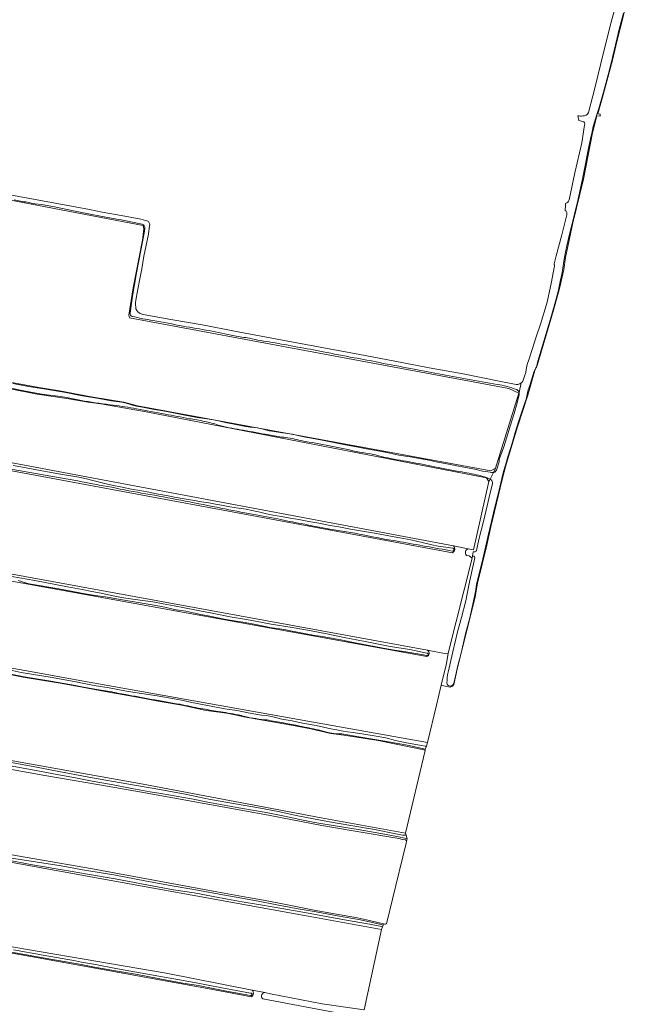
# Model space of a CAD drawing. Header units: metres. Extents: x 149984 to 156489, y 469398 to 478068.
# Tile 744 of 854: x 155710 to 155980, y 472239 to 472675. Entities that reach past the tile are written whole.
import ezdxf

# ---------------------------------------------------------------- set-up
doc = ezdxf.new("R2010")
doc.units = ezdxf.units.M
doc.header["$LTSCALE"] = 0.75
for name, color, linetype, lineweight in [('B-WE-GR-GRAS-GV', 252, 'Continuous', 13), ('B-WE-OG-TERREIN_OEVER-GV', 252, 'Continuous', 18), ('B-WE-OG-WATER_SLOOT-GV', 252, 'Continuous', 18)]:
    doc.layers.add(name, color=color, linetype=linetype, lineweight=lineweight)

msp = doc.modelspace()

# ---------------------------------------------------------------- linework, layer by layer
at = {"layer": 'B-WE-GR-GRAS-GV', "flags": 128}
for points in [[(155410.628, 472649.517), (155408.543, 472648.304), (155408.315, 472645.745), (155407.674, 472645.9), (155406.956, 472637.955), (155407.217, 472637.294), (155401.897, 472573.846), (155403.78, 472571.046), (155599.409, 472533.894), (155650.005, 472524.58), (155653.565, 472524.134), (155663.151, 472522.599), (155672.2, 472520.495), (155718.77, 472511.922), (155727.798, 472510.553), (155741.854, 472507.87), (155756.288, 472505.551), (155762.376, 472503.895), (155918.497, 472475.156), (155920.644, 472476.325), (155930.932, 472509.42), (155926.567, 472511.536), (155758.82, 472542.757)], [(155758.506, 472543.897), (155760.419, 472556.035), (155764.501, 472577.066), (155765.119, 472582.168), (155764.802, 472583.597), (155759.404, 472584.708), (155662.247, 472603.214), (155455.343, 472641.711), (155410.628, 472649.517)], [(155901.59, 472438.829), (155713.852, 472473.796), (155660.194, 472483.797), (155658.13, 472482.527), (155657.202, 472476.457), (155651.701, 472440.459), (155653.527, 472439.109), (155890.504, 472395.759), (155898.036, 472394.381), (155899.624, 472394.514), (155910.225, 472436.49), (155909.035, 472437.442), (155907.744, 472437.682)], [(155908.592, 472440.632), (155902.032, 472441.866)], [(155890.195, 472392.943), (155741.651, 472419.93), (155651.242, 472436.377), (155645.809, 472437.365)], [(155598.57, 472407.489), (155740.937, 472381.592), (155890.559, 472354.922), (155894.511, 472371.484), (155896.624, 472380.34), (155898.893, 472389.847), (155899.624, 472394.514), (155898.036, 472394.381), (155890.504, 472395.759)], [(155888.941, 472351.676), (155868.681, 472355.771), (155853.529, 472358.264), (155849, 472358.727), (155847.863, 472358.891), (155838.974, 472360.927), (155830.45, 472362.573), (155809.393, 472366.239), (155808.861, 472366.47), (155801.812, 472367.866), (155792.743, 472369.051), (155781.907, 472371.39), (155771.535, 472373.253), (155763.092, 472374.873), (155748.03, 472377.491), (155737.904, 472379.393), (155729.008, 472380.986), (155719.818, 472382.541), (155711.789, 472383.851), (155692.735, 472387.701)], [(155665.858, 472312.339), (155742.409, 472299.017), (155797.397, 472288.95), (155808.687, 472286.854), (155812.173, 472286.254), (155818.104, 472285.136), (155825.671, 472283.673), (155841.101, 472280.683), (155847.791, 472279.46), (155859.562, 472277.329), (155864.878, 472276.231), (155869.124, 472275.247), (155871.15, 472274.731), (155871.556, 472274.627), (155872.008, 472274.607), (155872.22, 472274.74), (155872.363, 472274.948), (155872.517, 472275.298), (155875.052, 472285.633), (155881.116, 472310.494), (155881.231, 472311.185), (155881.17, 472311.422), (155881.116, 472311.573), (155881.01, 472311.73), (155880.833, 472311.834), (155879.471, 472312.117), (155877.85, 472312.452), (155858.621, 472315.722), (155843.812, 472318.218), (155820.244, 472322.786), (155791.862, 472328.033), (155764.066, 472333.015), (155745.559, 472336.209), (155721.375, 472340.424), (155642.661, 472354.447)], [(155659.33, 472355.373), (155764.767, 472336.587), (155843.48, 472321.639), (155880.773, 472314.817)], [(155880.773, 472314.817), (155889.445, 472351.403)], [(155683.275, 472268.59), (155774.953, 472252.847), (155813.068, 472245.399), (155818.578, 472244.322), (155821.134, 472243.823), (155844.009, 472239.353), (155862.53, 472236.707), (155870.203, 472272.294), (155837.789, 472278.161), (155735.257, 472296.721), (155687.455, 472305.374)], [(155813.071, 472245.396), (155813.198, 472245.234), (155813.307, 472245.059), (155813.397, 472244.873), (155813.467, 472244.679), (155813.516, 472244.479), (155813.543, 472244.275), (155813.548, 472244.068), (155813.531, 472243.863), (155813.493, 472243.66), (155813.432, 472243.463), (155813.351, 472243.273), (155813.251, 472243.093), (155813.131, 472242.925), (155812.995, 472242.77), (155812.843, 472242.631), (155812.681, 472242.513), (155812.667, 472242.508), (155793.279, 472246.124), (155715.227, 472260.279), (155671.438, 472268.084)], [(155852.149, 472235.144), (155817.792, 472241.552), (155817.765, 472241.57), (155817.585, 472241.715), (155817.427, 472241.89), (155817.297, 472242.089), (155817.201, 472242.305), (155817.139, 472242.533), (155817.114, 472242.769), (155817.125, 472243.005), (155817.174, 472243.237), (155817.258, 472243.459), (155817.376, 472243.664), (155817.525, 472243.849), (155817.7, 472244.008), (155817.898, 472244.137), (155818.114, 472244.234), (155818.343, 472244.296), (155818.578, 472244.322), (155813.068, 472245.399)]]:
    msp.add_lwpolyline(points, dxfattribs=at)
at = {"layer": 'B-WE-GR-GRAS-GV'}
for points in [[(155758.82, 472542.757, -0.0931629), (155758.506, 472543.897)], [(155902.032, 472441.866, -0.4993824), (155901.59, 472438.829)], [(155907.744, 472437.682, -0.5474832), (155908.592, 472440.632)], [(155890.504, 472395.759, -0.6568033), (155890.195, 472392.943)], [(155889.445, 472351.403, 0.3245844), (155888.941, 472351.676)], [(155813.068, 472245.399, 0.3333333), (155813.071, 472245.396)]]:
    msp.add_lwpolyline(points, format="xyb", dxfattribs=at)
at = {"layer": 'B-WE-GR-GRAS-GV', "flags": 128}
msp.add_lwpolyline([(155659.938, 472496.337), (155658.812, 472488.631), (155660.558, 472487.282), (155902.032, 472441.866), (155908.592, 472440.632), (155910.827, 472440.212), (155917.733, 472470.375), (155916.701, 472471.962), (155766.206, 472501.172), (155746.114, 472504.753), (155740.505, 472505.449), (155731.033, 472507.174), (155717.969, 472508.96), (155705.298, 472511.536), (155695.254, 472513.451), (155679.111, 472516.419), (155671.259, 472518.094), (155667.781, 472518.714), (155664.13, 472518.317), (155662.86, 472516.333)], close=True, dxfattribs=at)
at = {"layer": 'B-WE-OG-TERREIN_OEVER-GV', "flags": 128}
for points in [[(155910.983, 472437.428), (155910.4, 472437.572), (155910.225, 472436.49), (155899.624, 472394.514), (155898.893, 472389.847), (155896.624, 472380.34), (155899.001, 472379.732), (155900.636, 472379.496), (155901.532, 472379.848), (155902.185, 472380.667), (155903.702, 472387.383), (155907.643, 472403.334), (155911.546, 472419.329), (155912.687, 472425.441), (155916.771, 472442.264), (155918.577, 472450.28), (155922.653, 472467.566), (155923.981, 472473.112), (155925.506, 472478.54), (155930.402, 472494.559), (155934.909, 472508.533), (155938.059, 472519.434), (155939.075, 472521.69), (155946.253, 472546.219), (155948.894, 472555.723), (155950.765, 472564.203), (155951.483, 472569.435), (155954.787, 472584.76), (155959.472, 472604.173), (155963.565, 472624.66), (155965.442, 472632.189), (155966.945, 472631.92), (155966.902, 472632.819), (155965.921, 472632.973), (155968.217, 472641.372), (155972.289, 472656.763), (155974.392, 472665.61), (155976.614, 472674.204), (155979.762, 472687.566)], [(155977.14, 472677.598), (155975.301, 472670.448), (155974.471, 472666.664), (155972.262, 472658.001), (155970.996, 472652.503), (155968.322, 472642.579), (155966.332, 472635.409), (155965.718, 472633.628), (155965.192, 472632.327), (155964.918, 472631.287), (155963.822, 472627.368), (155963.312, 472625.089), (155962.674, 472621.985), (155961.65, 472617.098), (155960.383, 472610.895), (155958.928, 472603.519), (155956.718, 472593.421), (155956.147, 472591.163), (155954.743, 472585.561), (155953.34, 472579.73), (155952.14, 472574.596), (155951.217, 472570.407), (155950.83, 472567.842), (155950.4, 472564.725), (155949.956, 472562.145), (155949.265, 472558.85), (155948.258, 472554.489), (155946.773, 472548.913), (155945.001, 472542.779), (155942.934, 472535.908), (155941.088, 472529.582), (155939.349, 472523.66), (155938.683, 472521.02), (155938.559, 472520.859), (155938.453, 472520.685), (155938.273, 472520.403), (155938.081, 472520.11), (155937.939, 472519.795), (155937.747, 472519.25), (155936.712, 472515.821), (155935.601, 472512.384), (155935.121, 472510.909), (155934.788, 472509.565), (155934.529, 472508.132), (155934.157, 472506.655), (155933.609, 472505.164), (155932.389, 472501.616), (155930.81, 472496.729), (155929.343, 472492.028), (155928.183, 472487.719), (155926.09, 472481.303), (155924.989, 472477.653), (155924.116, 472474.793), (155923.824, 472473.615), (155923.489, 472472.426), (155923.093, 472470.432), (155922.589, 472467.926), (155921.676, 472464.302), (155920.227, 472458.511), (155918.86, 472452.66), (155917.434, 472446.476), (155915.995, 472440.564), (155914.598, 472434.338), (155913.437, 472429.725), (155912.895, 472427.753), (155912.248, 472424.915), (155911.899, 472422.419), (155911.263, 472419.472), (155910.301, 472414.755), (155909.189, 472410.033), (155907.38, 472403.061), (155905.36, 472394.481), (155904.848, 472392.296), (155904.02, 472389.068), (155903.155, 472385.569), (155902.126, 472381.007)], [(155408.551, 472649.271), (155408.543, 472648.304), (155410.628, 472649.517), (155455.343, 472641.711), (155662.247, 472603.214), (155759.404, 472584.708), (155764.802, 472583.597), (155765.119, 472582.168), (155764.501, 472577.066), (155760.419, 472556.035), (155758.506, 472543.897)], [(155750.822, 472586.855), (155746.653, 472587.646), (155740.688, 472588.724), (155734.805, 472589.944), (155725.648, 472591.812), (155719.876, 472592.873), (155717.034, 472593.212), (155715.977, 472593.383), (155715.345, 472593.484), (155714.608, 472593.728), (155713.707, 472593.983), (155713.013, 472594.118), (155712.066, 472594.167), (155707.848, 472594.926)], [(155764.422, 472584.178), (155755.119, 472586.073)], [(155759.158, 472544.779), (155760.177, 472552.323), (155761.931, 472562.701), (155763.784, 472572.555), (155765.281, 472580.25), (155765.55, 472582.268)], [(155758.82, 472542.757), (155926.567, 472511.536), (155930.932, 472509.42), (155931.014, 472509.773)], [(155664.043, 472518.343), (155664.13, 472518.317), (155667.781, 472518.714), (155671.259, 472518.094), (155679.111, 472516.419), (155695.254, 472513.451), (155705.298, 472511.536), (155717.969, 472508.96), (155731.033, 472507.174), (155740.505, 472505.449), (155746.114, 472504.753), (155766.206, 472501.172), (155916.701, 472471.962), (155917.733, 472470.375), (155918.266, 472471.465)], [(155738.858, 472505.996), (155735.341, 472506.616), (155730.142, 472507.695), (155727.089, 472508.134), (155722.204, 472508.736), (155719.179, 472509.184), (155712.142, 472510.534), (155699.621, 472512.943), (155685.785, 472515.427), (155673.93, 472517.747), (155668.728, 472518.891), (155666.446, 472519.226)], [(155707.203, 472513.788), (155714.081, 472512.406), (155721.75, 472511.171), (155730.644, 472509.765), (155736.33, 472508.641), (155738.824, 472508.108), (155745.254, 472507.038), (155750.724, 472506.139), (155755.356, 472505.506), (155756.691, 472505.207), (155758.815, 472504.586), (155760.09, 472504.181), (155761.855, 472503.762), (155764.589, 472503.225), (155768.947, 472502.385), (155773.492, 472501.664), (155778.188, 472500.705), (155783.266, 472499.7), (155788.732, 472498.762), (155793.031, 472498.073), (155795.938, 472497.645), (155798.11, 472497.173), (155801.136, 472496.531), (155805.037, 472495.766), (155810.215, 472494.793), (155812.186, 472494.474), (155814.113, 472494.342), (155815.319, 472494.092), (155817.827, 472493.53), (155820.581, 472492.871), (155822.715, 472492.489), (155826.379, 472491.913), (155830.915, 472491.264), (155833.173, 472490.777), (155836.645, 472490.053), (155839.214, 472489.554), (155843.9, 472488.653), (155847.626, 472487.933), (155851.328, 472487.264), (155855.056, 472486.454), (155859.079, 472485.755), (155863.593, 472484.852), (155867.863, 472484.135), (155872.592, 472483.208), (155877.808, 472482.087), (155882.814, 472481.306), (155886.191, 472480.695), (155890.399, 472479.907), (155894.391, 472479.062), (155899.11, 472478.17), (155902.779, 472477.487), (155907.328, 472476.559), (155911.411, 472475.784), (155914.811, 472474.997), (155917.207, 472474.647), (155918.321, 472474.467), (155918.893, 472474.415), (155919.705, 472474.425), (155919.716, 472474.427), (155920.644, 472476.325), (155918.497, 472475.156), (155762.376, 472503.895), (155756.288, 472505.551), (155741.854, 472507.87), (155727.798, 472510.553), (155718.77, 472511.922), (155672.2, 472520.495)], [(155902.032, 472441.866), (155660.558, 472487.282), (155658.812, 472488.631), (155658.611, 472486.832)], [(155735.938, 472470.705), (155720.654, 472473.285), (155702.253, 472476.577), (155681.055, 472480.632), (155668.132, 472482.969), (155666.209, 472483.181), (155664.586, 472483.378), (155663.309, 472483.669), (155662.481, 472483.914), (155659.51, 472484.539), (155658.716, 472484.599), (155658.361, 472484.593), (155658.13, 472482.527), (155660.194, 472483.797), (155713.852, 472473.796), (155901.59, 472438.829)], [(155707.333, 472477.463), (155712.299, 472476.614), (155717.626, 472475.547), (155722.484, 472474.699), (155728.345, 472473.679), (155736.413, 472472.237), (155739.793, 472471.558), (155742.559, 472470.89), (155748.413, 472469.351), (155751.69, 472468.665), (155754.837, 472468.042), (155759.74, 472467.03), (155763.303, 472466.399), (155766.609, 472465.799), (155770.677, 472464.96), (155775.17, 472464.151), (155778.733, 472463.497), (155782.898, 472462.752), (155786.685, 472462.068), (155790.674, 472461.473), (155793.808, 472460.95), (155796.779, 472460.405), (155799.527, 472459.914), (155803.214, 472459.239), (155806.945, 472458.641), (155810.298, 472458.093), (155812.826, 472457.579), (155815.85, 472456.91), (155819.416, 472456.031), (155822.168, 472455.53), (155825.965, 472454.864), (155829.867, 472454.165), (155833.707, 472453.556), (155838.143, 472452.734), (155842.551, 472451.892), (155847.487, 472450.908), (155851.332, 472450.281), (155856.436, 472449.372), (155860.886, 472448.593), (155866.201, 472447.683), (155870.317, 472446.882), (155874.224, 472446.234), (155878.245, 472445.505), (155883.205, 472444.574), (155888.246, 472443.48), (155892.513, 472442.405), (155895.231, 472441.819), (155898.657, 472441.328), (155901.739, 472440.925)], [(155645.809, 472437.365), (155651.242, 472436.377), (155741.651, 472419.93), (155890.195, 472392.943)], [(155890.504, 472395.759), (155653.527, 472439.109), (155651.778, 472439.313)], [(155899.615, 472386.018), (155901.768, 472395.041), (155903.775, 472403.88), (155905.508, 472410.297), (155907.475, 472417.591), (155908.86, 472424.507), (155910.232, 472431.258), (155911.419, 472436.591)], [(155706.699, 472428.445), (155716.924, 472426.546), (155731.309, 472423.776), (155737.928, 472422.67), (155742.087, 472421.797), (155746.313, 472421.023), (155750.762, 472420.005), (155755.293, 472419.124), (155758.203, 472418.67), (155763.513, 472417.908), (155769.139, 472417.111), (155773.747, 472416.316), (155778.578, 472415.352), (155783.114, 472414.491), (155789.123, 472413.261), (155796.016, 472411.958), (155803.361, 472410.591), (155810.488, 472409.335), (155817.657, 472408.016), (155821.363, 472407.356), (155830.675, 472405.875), (155838.322, 472404.515), (155846.001, 472403.045), (155853.727, 472401.412), (155862.971, 472399.693), (155869.676, 472398.315), (155874.102, 472397.411), (155882.684, 472396.016), (155890.268, 472394.509)], [(155890.127, 472393.435), (155888.724, 472393.664), (155885.433, 472394.302), (155882.767, 472394.784), (155880.095, 472395.155), (155875.882, 472395.814), (155870.883, 472396.717), (155864.082, 472398.028), (155859.354, 472398.857), (155857.036, 472399.298), (155853.022, 472400.232), (155847.388, 472401.225), (155843.066, 472401.961), (155840.771, 472402.302), (155836.216, 472403.182), (155833.869, 472403.585), (155829.949, 472404.366), (155827.893, 472404.795), (155825.317, 472405.19), (155820.852, 472405.865), (155814.647, 472407.139), (155809.996, 472407.977), (155805.96, 472408.572), (155800.636, 472409.463), (155794.279, 472410.757), (155790.258, 472411.563), (155786.929, 472412.287), (155785.051, 472412.753), (155783.653, 472413.035), (155779.403, 472413.675), (155773.017, 472415.036), (155767.073, 472416.093), (155760.872, 472417.1), (155753.091, 472418.451), (155748.995, 472419.295), (155742.701, 472420.154), (155739.252, 472420.693), (155727.522, 472422.851), (155714.399, 472425.191), (155712.224, 472425.747), (155711.007, 472426.205), (155709.54, 472426.556)], [(155890.03, 472353.388), (155890.559, 472354.922), (155740.937, 472381.592), (155598.57, 472407.489), (155586.473, 472409.69), (155585.521, 472411.278), (155585.348, 472409.928)], [(155881.093, 472313.989), (155880.773, 472314.817), (155843.48, 472321.639), (155764.767, 472336.587), (155659.33, 472355.373), (155562.625, 472372.968), (155504.244, 472383.715), (155443.436, 472394.622), (155411.816, 472400.052)], [(155411.028, 472396.527), (155423.19, 472394.134), (155490.129, 472382.89), (155546.353, 472372.438), (155606.017, 472361.326), (155642.661, 472354.447), (155721.375, 472340.424), (155745.559, 472336.209), (155764.066, 472333.015), (155791.862, 472328.033), (155820.244, 472322.786), (155843.812, 472318.218), (155858.621, 472315.722), (155877.85, 472312.452), (155879.471, 472312.117), (155880.833, 472311.834), (155881.01, 472311.73), (155881.116, 472311.573), (155881.17, 472311.422), (155881.231, 472311.185), (155881.595, 472312.368)], [(155694.849, 472389.4), (155710.835, 472385.931), (155724.627, 472383.637), (155735.033, 472381.795), (155743.162, 472380.194), (155749.773, 472379.148), (155757.516, 472377.717), (155763.086, 472376.806), (155771.022, 472375.525), (155779.493, 472374.123), (155782.446, 472373.457), (155786.357, 472372.599), (155789.438, 472372.072), (155794.844, 472370.976), (155800.954, 472369.875), (155806.437, 472369.035), (155811.309, 472368.118), (155817.198, 472367.077), (155819.286, 472366.836), (155820.775, 472366.663), (155821.605, 472366.454), (155822.198, 472366.275), (155823.267, 472365.994), (155824.488, 472365.73), (155826.097, 472365.329), (155830.695, 472364.483), (155835.351, 472363.573), (155841.292, 472362.427), (155847.732, 472361.016), (155850.417, 472360.492), (155852.359, 472360.129), (155853.22, 472359.995), (155855.127, 472359.686), (155857.738, 472359.354), (155862.442, 472358.682), (155866.936, 472357.837), (155872.139, 472356.94), (155876.357, 472355.87), (155881.321, 472354.871), (155887.919, 472353.61), (155889.477, 472353.372)], [(155692.735, 472387.701), (155711.789, 472383.851), (155719.818, 472382.541), (155729.008, 472380.986), (155737.904, 472379.393), (155748.03, 472377.491), (155763.092, 472374.873), (155771.535, 472373.253), (155781.907, 472371.39), (155792.743, 472369.051), (155801.812, 472367.866), (155808.861, 472366.47), (155809.393, 472366.239), (155830.45, 472362.573), (155838.974, 472360.927), (155847.863, 472358.891), (155849, 472358.727), (155853.529, 472358.264), (155868.681, 472355.771), (155888.941, 472351.676)], [(155744.382, 472378.363), (155737.732, 472379.55), (155734.855, 472380.153), (155723.937, 472382.011), (155712.219, 472384.026), (155704.784, 472385.463)], [(155889.445, 472351.403), (155889.581, 472351.975), (155882.456, 472353.572), (155871.704, 472355.512), (155860.213, 472357.503), (155852.665, 472358.729), (155851.148, 472358.84), (155849.087, 472358.934), (155847.363, 472359.195), (155845.989, 472359.546), (155842.147, 472360.559)], [(155406.85, 472356.817), (155417.892, 472354.977), (155426.629, 472353.521), (155495.553, 472340.821), (155526.607, 472334.901), (155537.887, 472332.751), (155616.6, 472318.199), (155622.757, 472317.085), (155687.455, 472305.374), (155735.257, 472296.721), (155837.789, 472278.161), (155870.203, 472272.294)], [(155881.186, 472312.526), (155877.041, 472313.393), (155869.891, 472314.771), (155859.862, 472316.437), (155850.645, 472317.937), (155840.757, 472319.601), (155834.09, 472320.936), (155827.39, 472322.324), (155819.986, 472323.791), (155814.109, 472324.804), (155807.086, 472325.987), (155800.579, 472327.165), (155794.099, 472328.351), (155786.253, 472329.989), (155779.424, 472331.196), (155772.649, 472332.424), (155767.892, 472333.054), (155759.756, 472334.653), (155750.782, 472336.366), (155742.337, 472337.893), (155734.912, 472339.38), (155727.527, 472340.706), (155715.897, 472342.79), (155695.332, 472346.539)], [(155702.56, 472346.849), (155716.938, 472344.169), (155727.604, 472342.129), (155742.474, 472339.336), (155757.621, 472336.682), (155772.131, 472334.227), (155783.332, 472332.097), (155794.539, 472329.785), (155805.721, 472327.829), (155816.662, 472325.922), (155824.476, 472324.372), (155833.281, 472322.479), (155846.333, 472319.987), (155857.557, 472318.125), (155867.169, 472316.422), (155877.337, 472314.385), (155879.436, 472313.942)], [(155813.068, 472245.399), (155774.953, 472252.847), (155683.275, 472268.59), (155653.509, 472274.807), (155587.363, 472287.11), (155501.639, 472302.324), (155429.672, 472315.553), (155401.135, 472320.612)], [(155705.767, 472303.972), (155728.583, 472300.412), (155734.248, 472299.311), (155738.031, 472298.594), (155751.846, 472296.357), (155766.307, 472293.589), (155778.538, 472291.385), (155789.756, 472289.436), (155798.416, 472287.914), (155805.883, 472286.581), (155814.939, 472284.883), (155823.938, 472283.205), (155832.411, 472281.57), (155841.353, 472280.033), (155850.73, 472278.218), (155860.915, 472276.456), (155870.126, 472274.396), (155870.97, 472274.169), (155871.15, 472274.731), (155869.124, 472275.247), (155864.878, 472276.231), (155859.562, 472277.329), (155847.791, 472279.46), (155841.101, 472280.683), (155825.671, 472283.673), (155818.104, 472285.136), (155812.173, 472286.254), (155808.687, 472286.854), (155797.397, 472288.95), (155742.409, 472299.017), (155665.858, 472312.339)], [(155870.203, 472272.294), (155870.69, 472273.369), (155870.316, 472273.511), (155863.247, 472274.919), (155855.465, 472276.197), (155845.037, 472278.18), (155835.448, 472279.906), (155828.692, 472281.017), (155822.776, 472282.103), (155815.833, 472283.254), (155808.654, 472284.418), (155802.084, 472285.644), (155795.732, 472286.816), (155787.445, 472288.412), (155778.239, 472289.815), (155766.509, 472291.958), (155752.488, 472294.663), (155740.152, 472296.686), (155733.471, 472297.9), (155715.025, 472301.004), (155693.956, 472305.071)], [(155671.438, 472268.084), (155715.227, 472260.279), (155793.279, 472246.124), (155812.667, 472242.508), (155812.681, 472242.513), (155812.843, 472242.631), (155812.995, 472242.77), (155813.131, 472242.925), (155813.251, 472243.093), (155813.351, 472243.273), (155813.432, 472243.463), (155813.493, 472243.66), (155813.531, 472243.863), (155813.548, 472244.068), (155813.543, 472244.275), (155813.516, 472244.479), (155813.467, 472244.679), (155813.397, 472244.873), (155813.307, 472245.059), (155813.198, 472245.234), (155813.071, 472245.396)], [(155707.438, 472263.214), (155720.555, 472260.884), (155734.875, 472258.398), (155737.577, 472257.838), (155743.693, 472256.737), (155752.81, 472255.052), (155763.499, 472253.13), (155775.885, 472250.8), (155787.49, 472248.783), (155799.628, 472246.432), (155812.346, 472244.033), (155812.538, 472244.019), (155812.711, 472243.932), (155812.837, 472243.786), (155812.897, 472243.603), (155812.883, 472243.411), (155812.796, 472243.238), (155812.65, 472243.112), (155812.467, 472243.052), (155812.361, 472243.05), (155808.997, 472243.696), (155801.734, 472245.01), (155795.082, 472246.264), (155789.281, 472247.413), (155782.32, 472248.498), (155772.211, 472250.421), (155762.328, 472252.326), (155754.413, 472253.677), (155743.338, 472255.607), (155736.654, 472256.862), (155720.647, 472259.725), (155693.172, 472264.616)]]:
    msp.add_lwpolyline(points, dxfattribs=at)
at = {"layer": 'B-WE-OG-TERREIN_OEVER-GV'}
for points in [[(155755.119, 472586.073, 0.0005735), (155750.822, 472586.855)], [(155765.55, 472582.268, 0.3762269), (155764.422, 472584.178)], [(155758.506, 472543.897, 0.0931629), (155758.82, 472542.757)], [(155759.944, 472543.44, -0.4066256), (155759.158, 472544.779)], [(155769.302, 472541.633, -0.0279622), (155759.944, 472543.44)], [(155782.467, 472539.101, 0.0021778), (155769.302, 472541.633)], [(155793.999, 472537.13, -0.0027559), (155782.467, 472539.101)], [(155805.164, 472534.874, 0.0024616), (155793.999, 472537.13)], [(155811.819, 472533.768, -0.0090894), (155805.164, 472534.874)], [(155821.81, 472531.938, -0.0249212), (155811.819, 472533.768)], [(155833.11, 472529.859, 0.0050681), (155821.81, 472531.938)], [(155844.349, 472527.745, 0.0146268), (155833.11, 472529.859)], [(155858.054, 472525.116, 0.0002246), (155844.349, 472527.745)], [(155869.279, 472522.974, 0.0149492), (155858.054, 472525.116)], [(155883.045, 472520.394, -0.0035527), (155869.279, 472522.974)], [(155895.365, 472518.007, -0.0057012), (155883.045, 472520.394)], [(155908.139, 472515.643, -0.0041601), (155895.365, 472518.007)], [(155921.348, 472513.346, -0.0047956), (155908.139, 472515.643)], [(155929.967, 472511.017, 0.051319), (155921.348, 472513.346)], [(155931.014, 472509.773, 0.2092968), (155929.967, 472511.017)], [(155751.64, 472504.15, -0.0097022), (155738.858, 472505.996)], [(155761.859, 472502.552, 0.017627), (155751.64, 472504.15)], [(155774.615, 472500.119, 0.008865), (155761.859, 472502.552)], [(155785.112, 472498.174, 0.0104318), (155774.615, 472500.119)], [(155792.073, 472496.931, 0.0244279), (155785.112, 472498.174)], [(155798.006, 472495.371, 0.037361), (155792.073, 472496.931)], [(155807.721, 472493.29, -0.0260592), (155798.006, 472495.371)], [(155818.843, 472491.275, 0.0023505), (155807.721, 472493.29)], [(155825.208, 472490.126, -0.0080618), (155818.843, 472491.275)], [(155828.864, 472489.773, 0.0192931), (155825.208, 472490.126)], [(155836.645, 472488.081, -0.0007096), (155828.864, 472489.773)], [(155848.673, 472485.86, 0.0116627), (155836.645, 472488.081)], [(155860.516, 472483.387, 0.0036312), (155848.673, 472485.86)], [(155871.616, 472481.067, 0.0363524), (155860.516, 472483.387)], [(155882.532, 472479.105, -0.0128705), (155871.616, 472481.067)], [(155893.698, 472476.946, 0.002537), (155882.532, 472479.105)], [(155905.826, 472474.619, -0.0217393), (155893.698, 472476.946)], [(155914.079, 472472.914, 0.0101418), (155905.826, 472474.619)], [(155918.266, 472471.465, 0.0332479), (155914.079, 472472.914)], [(155750.958, 472467.815, -0.0115416), (155735.938, 472470.705)], [(155766.054, 472464.972, -0.0078538), (155750.958, 472467.815)], [(155781.48, 472462.127, 0.0027421), (155766.054, 472464.972)], [(155797.362, 472458.978, -0.0009568), (155781.48, 472462.127)], [(155811.552, 472456.265, -0.0121777), (155797.362, 472458.978)], [(155824.363, 472453.815, -0.0020011), (155811.552, 472456.265)], [(155834.684, 472451.778, -0.0125271), (155824.363, 472453.815)], [(155847.419, 472449.295, -0.0035074), (155834.684, 472451.778)], [(155862.101, 472446.751, 0.0226411), (155847.419, 472449.295)], [(155878.424, 472443.761, -0.0101327), (155862.101, 472446.751)], [(155901.516, 472439.613, -0.0001678), (155878.424, 472443.761)], [(155901.739, 472440.925, -0.9353962), (155901.516, 472439.613)], [(155901.59, 472438.829, 0.4993824), (155902.032, 472441.866)], [(155911.419, 472436.591, 0.4137562), (155910.983, 472437.428)], [(155890.268, 472394.509, -1.1760002), (155890.127, 472393.435)], [(155890.195, 472392.943, 0.6568033), (155890.504, 472395.759)], [(155899.156, 472381.29, -0.0548381), (155899.615, 472386.018)], [(155902.126, 472381.007, -0.816528), (155899.156, 472381.29)], [(155751.869, 472377.111, 0.0336336), (155744.382, 472378.363)], [(155753.398, 472376.798, -0.026379), (155751.869, 472377.111)], [(155756.993, 472376.136, -0.018599), (155753.398, 472376.798)], [(155768.456, 472374.037, 0.0096319), (155756.993, 472376.136)], [(155781.148, 472371.85, -0.0047731), (155768.456, 472374.037)], [(155790.316, 472369.961, -0.0083154), (155781.148, 472371.85)], [(155798.03, 472368.6, 0.0061751), (155790.316, 472369.961)], [(155806.765, 472367.117, 0.0262564), (155798.03, 472368.6)], [(155809.722, 472366.419, 0.0366374), (155806.765, 472367.117)], [(155819.685, 472364.908, -0.0308206), (155809.722, 472366.419)], [(155834.139, 472362.212, 0.0053397), (155819.685, 472364.908)], [(155842.147, 472360.559, 0.001557), (155834.139, 472362.212)], [(155889.477, 472353.372, 0.0653097), (155890.03, 472353.388)], [(155888.941, 472351.676, -0.3245844), (155889.445, 472351.403)], [(155879.436, 472313.942, 0.088627), (155881.093, 472313.989)], [(155881.595, 472312.368, 0.1128195), (155881.186, 472312.526)], [(155813.071, 472245.396, -0.3333333), (155813.068, 472245.399)]]:
    msp.add_lwpolyline(points, format="xyb", dxfattribs=at)
at = {"layer": 'B-WE-OG-WATER_SLOOT-GV', "flags": 128}
for points in [[(155975.607, 472688.191), (155975.079, 472686.108), (155971.71, 472673.504), (155968.418, 472660.098), (155964.64, 472644.905), (155961.719, 472633.54)], [(155902.126, 472381.007), (155903.155, 472385.569), (155904.02, 472389.068), (155904.848, 472392.296), (155905.36, 472394.481), (155907.38, 472403.061), (155909.189, 472410.033), (155910.301, 472414.755), (155911.263, 472419.472), (155911.899, 472422.419), (155912.248, 472424.915), (155912.895, 472427.753), (155913.437, 472429.725), (155914.598, 472434.338), (155915.995, 472440.564), (155917.434, 472446.476), (155918.86, 472452.66), (155920.227, 472458.511), (155921.676, 472464.302), (155922.589, 472467.926), (155923.093, 472470.432), (155923.489, 472472.426), (155923.824, 472473.615), (155924.116, 472474.793), (155924.989, 472477.653), (155926.09, 472481.303), (155928.183, 472487.719), (155929.343, 472492.028), (155930.81, 472496.729), (155932.389, 472501.616), (155933.609, 472505.164), (155934.157, 472506.655), (155934.529, 472508.132), (155934.788, 472509.565), (155935.121, 472510.909), (155935.601, 472512.384), (155936.712, 472515.821), (155937.747, 472519.25), (155937.939, 472519.795), (155938.081, 472520.11), (155938.273, 472520.403), (155938.453, 472520.685), (155938.559, 472520.859), (155938.683, 472521.02), (155939.349, 472523.66), (155941.088, 472529.582), (155942.934, 472535.908), (155945.001, 472542.779), (155946.773, 472548.913), (155948.258, 472554.489), (155949.265, 472558.85), (155949.956, 472562.145), (155950.4, 472564.725), (155950.83, 472567.842), (155951.217, 472570.407), (155952.14, 472574.596), (155953.34, 472579.73), (155954.743, 472585.561), (155956.147, 472591.163), (155956.718, 472593.421), (155958.928, 472603.519), (155960.383, 472610.895), (155961.65, 472617.098), (155962.674, 472621.985), (155963.312, 472625.089), (155963.822, 472627.368), (155964.918, 472631.287), (155965.192, 472632.327), (155965.718, 472633.628), (155966.332, 472635.409), (155968.322, 472642.579), (155970.996, 472652.503), (155972.262, 472658.001), (155974.471, 472666.664), (155975.301, 472670.448), (155977.14, 472677.598)], [(155957.037, 472632.124), (155957.402, 472630.126), (155958.043, 472629.981), (155959.246, 472629.668)], [(155960.016, 472628.01), (155958.845, 472620.147), (155955.688, 472606.926), (155953.218, 472594.955)], [(155766.508, 472585.643), (155765.856, 472585.835), (155763.792, 472586.366), (155759.148, 472587.253), (155753.559, 472588.301), (155746.653, 472589.578), (155741.117, 472590.643), (155734.823, 472591.937), (155709.891, 472596.424), (155688.41, 472600.501), (155680.953, 472601.97)], [(155707.848, 472594.926), (155712.066, 472594.167), (155713.013, 472594.118), (155713.707, 472593.983), (155714.608, 472593.728), (155715.345, 472593.484), (155715.977, 472593.383), (155717.034, 472593.212), (155719.876, 472592.873), (155725.648, 472591.812), (155734.805, 472589.944), (155740.688, 472588.724), (155746.653, 472587.646), (155750.822, 472586.855)], [(155951.583, 472593.395), (155951.512, 472592.445), (155951.372, 472590.253), (155951.861, 472589.965)], [(155755.119, 472586.073), (155764.422, 472584.178)], [(155951.949, 472587.805), (155949.917, 472579.51), (155947.367, 472570.158), (155946.482, 472566.608), (155946.525, 472566.391), (155946.614, 472566.225), (155946.644, 472566.041), (155946.697, 472565.614), (155946.59, 472565.018), (155945.397, 472558.77), (155943.454, 472549.665), (155940.512, 472539.99), (155938.501, 472533.891), (155936.801, 472528.85), (155935.427, 472524.612), (155934.642, 472522.075), (155934.222, 472519.871), (155933.971, 472518.54), (155933.309, 472516.521), (155932.752, 472514.819)], [(155765.55, 472582.268), (155765.281, 472580.25), (155763.784, 472572.555), (155761.931, 472562.701), (155760.177, 472552.323), (155759.158, 472544.779)], [(155761.728, 472551.452), (155763.09, 472558.493), (155764.176, 472564.533), (155765.184, 472570.127), (155767.133, 472579.833), (155767.648, 472583.547)], [(155928.949, 472513.421), (155922.243, 472514.834), (155906.293, 472517.971), (155891.256, 472520.626), (155875.362, 472523.731), (155860.553, 472526.533), (155847.137, 472529.107), (155826.423, 472532.834), (155805.282, 472536.924), (155791.867, 472539.53), (155777.067, 472542.118), (155764.848, 472544.256)], [(155666.446, 472519.226), (155668.728, 472518.891), (155673.93, 472517.747), (155685.785, 472515.427), (155699.621, 472512.943), (155712.142, 472510.534), (155719.179, 472509.184), (155722.204, 472508.736), (155727.089, 472508.134), (155730.142, 472507.695), (155735.341, 472506.616), (155738.858, 472505.996)], [(155918.266, 472471.465), (155919.716, 472474.427), (155919.705, 472474.425), (155918.893, 472474.415), (155918.321, 472474.467), (155917.207, 472474.647), (155914.811, 472474.997), (155911.411, 472475.784), (155907.328, 472476.559), (155902.779, 472477.487), (155899.11, 472478.17), (155894.391, 472479.062), (155890.399, 472479.907), (155886.191, 472480.695), (155882.814, 472481.306), (155877.808, 472482.087), (155872.592, 472483.208), (155867.863, 472484.135), (155863.593, 472484.852), (155859.079, 472485.755), (155855.056, 472486.454), (155851.328, 472487.264), (155847.626, 472487.933), (155843.9, 472488.653), (155839.214, 472489.554), (155836.645, 472490.053), (155833.173, 472490.777), (155830.915, 472491.264), (155826.379, 472491.913), (155822.715, 472492.489), (155820.581, 472492.871), (155817.827, 472493.53), (155815.319, 472494.092), (155814.113, 472494.342), (155812.186, 472494.474), (155810.215, 472494.793), (155805.037, 472495.766), (155801.136, 472496.531), (155798.11, 472497.173), (155795.938, 472497.645), (155793.031, 472498.073), (155788.732, 472498.762), (155783.266, 472499.7), (155778.188, 472500.705), (155773.492, 472501.664), (155768.947, 472502.385), (155764.589, 472503.225), (155761.855, 472503.762), (155760.09, 472504.181), (155758.815, 472504.586), (155756.691, 472505.207), (155755.356, 472505.506), (155750.724, 472506.139), (155745.254, 472507.038), (155738.824, 472508.108), (155736.33, 472508.641), (155730.644, 472509.765), (155721.75, 472511.171), (155714.081, 472512.406), (155707.203, 472513.788)], [(155931.014, 472509.773), (155931.992, 472514.012)], [(155931.992, 472514.012), (155931.014, 472509.773)], [(155931.067, 472508.861), (155930.182, 472505.119), (155928.881, 472500.493), (155927.149, 472494.838), (155925.465, 472489.537), (155924.354, 472485.738), (155922.846, 472481.72), (155922.55, 472481.015), (155922.344, 472480.435), (155922.258, 472479.914), (155922.163, 472479.049), (155920.989, 472475.358), (155920.817, 472475.049), (155920.569, 472474.777), (155920.251, 472474.546), (155919.939, 472474.482), (155919.716, 472474.427), (155918.266, 472471.465)], [(155658.611, 472486.832), (155658.361, 472484.593), (155658.716, 472484.599), (155659.51, 472484.539), (155662.481, 472483.914), (155663.309, 472483.669), (155664.586, 472483.378), (155666.209, 472483.181), (155668.132, 472482.969), (155681.055, 472480.632), (155702.253, 472476.577), (155720.654, 472473.285), (155735.938, 472470.705)], [(155901.739, 472440.925), (155898.657, 472441.328), (155895.231, 472441.819), (155892.513, 472442.405), (155888.246, 472443.48), (155883.205, 472444.574), (155878.245, 472445.505), (155874.224, 472446.234), (155870.317, 472446.882), (155866.201, 472447.683), (155860.886, 472448.593), (155856.436, 472449.372), (155851.332, 472450.281), (155847.487, 472450.908), (155842.551, 472451.892), (155838.143, 472452.734), (155833.707, 472453.556), (155829.867, 472454.165), (155825.965, 472454.864), (155822.168, 472455.53), (155819.416, 472456.031), (155815.85, 472456.91), (155812.826, 472457.579), (155810.298, 472458.093), (155806.945, 472458.641), (155803.214, 472459.239), (155799.527, 472459.914), (155796.779, 472460.405), (155793.808, 472460.95), (155790.674, 472461.473), (155786.685, 472462.068), (155782.898, 472462.752), (155778.733, 472463.497), (155775.17, 472464.151), (155770.677, 472464.96), (155766.609, 472465.799), (155763.303, 472466.399), (155759.74, 472467.03), (155754.837, 472468.042), (155751.69, 472468.665), (155748.413, 472469.351), (155742.559, 472470.89), (155739.793, 472471.558), (155736.413, 472472.237), (155728.345, 472473.679), (155722.484, 472474.699), (155717.626, 472475.547), (155712.299, 472476.614), (155707.333, 472477.463)], [(155919.213, 472469.336), (155918.215, 472465.431), (155916.896, 472459.646), (155915.23, 472452.627), (155913.247, 472444.689), (155912.28, 472439.936)], [(155737.928, 472422.67), (155731.309, 472423.776), (155716.924, 472426.546), (155706.699, 472428.445), (155697.312, 472430.133), (155687.881, 472431.952), (155677.951, 472433.826), (155668.501, 472435.446), (155661.025, 472436.819), (155654.982, 472437.88)], [(155911.419, 472436.591), (155910.232, 472431.258), (155908.86, 472424.507), (155907.475, 472417.591), (155905.508, 472410.297), (155903.775, 472403.88), (155901.768, 472395.041), (155899.615, 472386.018)], [(155910.669, 472439.237), (155910.4, 472437.572), (155910.983, 472437.428)], [(155709.54, 472426.556), (155711.007, 472426.205), (155712.224, 472425.747), (155714.399, 472425.191), (155727.522, 472422.851), (155739.252, 472420.693), (155742.701, 472420.154), (155748.995, 472419.295), (155753.091, 472418.451), (155760.872, 472417.1), (155767.073, 472416.093), (155773.017, 472415.036), (155779.403, 472413.675), (155783.653, 472413.035), (155785.051, 472412.753), (155786.929, 472412.287), (155790.258, 472411.563), (155794.279, 472410.757), (155800.636, 472409.463), (155805.96, 472408.572), (155809.996, 472407.977), (155814.647, 472407.139), (155820.852, 472405.865), (155825.317, 472405.19), (155827.893, 472404.795), (155829.949, 472404.366), (155833.869, 472403.585), (155836.216, 472403.182), (155840.771, 472402.302), (155843.066, 472401.961), (155847.388, 472401.225), (155853.022, 472400.232), (155857.036, 472399.298), (155859.354, 472398.857), (155864.082, 472398.028), (155870.883, 472396.717), (155875.882, 472395.814), (155880.095, 472395.155), (155882.767, 472394.784), (155885.433, 472394.302), (155888.724, 472393.664), (155890.127, 472393.435)], [(155890.268, 472394.509), (155882.684, 472396.016), (155874.102, 472397.411), (155869.676, 472398.315), (155862.971, 472399.693), (155853.727, 472401.412), (155846.001, 472403.045), (155838.322, 472404.515), (155830.675, 472405.875), (155821.363, 472407.356), (155817.657, 472408.016), (155810.488, 472409.335), (155803.361, 472410.591), (155796.016, 472411.958), (155789.123, 472413.261), (155783.114, 472414.491), (155778.578, 472415.352), (155773.747, 472416.316), (155769.139, 472417.111), (155763.513, 472417.908), (155758.203, 472418.67), (155755.293, 472419.124), (155750.762, 472420.005), (155746.313, 472421.023), (155742.087, 472421.797), (155737.928, 472422.67)], [(155889.477, 472353.372), (155887.919, 472353.61), (155881.321, 472354.871), (155876.357, 472355.87), (155872.139, 472356.94), (155866.936, 472357.837), (155862.442, 472358.682), (155857.738, 472359.354), (155855.127, 472359.686), (155853.22, 472359.995), (155852.359, 472360.129), (155850.417, 472360.492), (155847.732, 472361.016), (155841.292, 472362.427), (155835.351, 472363.573), (155830.695, 472364.483), (155826.097, 472365.329), (155824.488, 472365.73), (155823.267, 472365.994), (155822.198, 472366.275), (155821.605, 472366.454), (155820.775, 472366.663), (155819.286, 472366.836), (155817.198, 472367.077), (155811.309, 472368.118), (155806.437, 472369.035), (155800.954, 472369.875), (155794.844, 472370.976), (155789.438, 472372.072), (155786.357, 472372.599), (155782.446, 472373.457), (155779.493, 472374.123), (155771.022, 472375.525), (155763.086, 472376.806), (155757.516, 472377.717), (155749.773, 472379.148), (155743.162, 472380.194), (155735.033, 472381.795), (155724.627, 472383.637), (155710.835, 472385.931), (155694.849, 472389.4)], [(155704.784, 472385.463), (155712.219, 472384.026), (155723.937, 472382.011), (155734.855, 472380.153), (155737.732, 472379.55), (155744.382, 472378.363)], [(155842.147, 472360.559), (155845.989, 472359.546), (155847.363, 472359.195), (155849.087, 472358.934), (155851.148, 472358.84), (155852.665, 472358.729), (155860.213, 472357.503), (155871.704, 472355.512), (155882.456, 472353.572), (155889.581, 472351.975)], [(155889.581, 472351.975), (155889.663, 472352.322), (155890.03, 472353.388)], [(155695.332, 472346.539), (155715.897, 472342.79), (155727.527, 472340.706), (155734.912, 472339.38), (155742.337, 472337.893), (155750.782, 472336.366), (155759.756, 472334.653), (155767.892, 472333.054), (155772.649, 472332.424), (155779.424, 472331.196), (155786.253, 472329.989), (155794.099, 472328.351), (155800.579, 472327.165), (155807.086, 472325.987), (155814.109, 472324.804), (155819.986, 472323.791), (155827.39, 472322.324), (155834.09, 472320.936), (155840.757, 472319.601), (155850.645, 472317.937), (155859.862, 472316.437), (155869.891, 472314.771), (155877.041, 472313.393), (155881.186, 472312.526)], [(155879.436, 472313.942), (155877.337, 472314.385), (155867.169, 472316.422), (155857.557, 472318.125), (155846.333, 472319.987), (155833.281, 472322.479), (155824.476, 472324.372), (155816.662, 472325.922), (155805.721, 472327.829), (155794.539, 472329.785), (155783.332, 472332.097), (155772.131, 472334.227), (155757.621, 472336.682), (155742.474, 472339.336), (155727.604, 472342.129), (155716.938, 472344.169), (155702.56, 472346.849)], [(155881.595, 472312.368), (155881.093, 472313.989)], [(155693.956, 472305.071), (155715.025, 472301.004), (155733.471, 472297.9), (155740.152, 472296.686), (155752.488, 472294.663), (155766.509, 472291.958), (155778.239, 472289.815), (155787.445, 472288.412), (155795.732, 472286.816), (155802.084, 472285.644), (155808.654, 472284.418), (155815.833, 472283.254), (155822.776, 472282.103), (155828.692, 472281.017), (155835.448, 472279.906), (155845.037, 472278.18), (155855.465, 472276.197), (155863.247, 472274.919), (155870.316, 472273.511), (155870.69, 472273.369)], [(155870.69, 472273.369), (155870.97, 472274.169), (155870.126, 472274.396), (155860.915, 472276.456), (155850.73, 472278.218), (155841.353, 472280.033), (155832.411, 472281.57), (155823.938, 472283.205), (155814.939, 472284.883), (155805.883, 472286.581), (155798.416, 472287.914), (155789.756, 472289.436), (155778.538, 472291.385), (155766.307, 472293.589), (155751.846, 472296.357), (155738.031, 472298.594), (155734.248, 472299.311), (155728.583, 472300.412), (155705.767, 472303.972)], [(155693.172, 472264.616), (155720.647, 472259.725), (155736.654, 472256.862), (155743.338, 472255.607), (155754.413, 472253.677), (155762.328, 472252.326), (155772.211, 472250.421), (155782.32, 472248.498), (155789.281, 472247.413), (155795.082, 472246.264), (155801.734, 472245.01), (155808.997, 472243.696), (155812.361, 472243.05), (155812.467, 472243.052), (155812.65, 472243.112), (155812.796, 472243.238), (155812.883, 472243.411), (155812.897, 472243.603), (155812.837, 472243.786), (155812.711, 472243.932), (155812.538, 472244.019), (155812.346, 472244.033), (155799.628, 472246.432), (155787.49, 472248.783), (155775.885, 472250.8), (155763.499, 472253.13), (155752.81, 472255.052), (155743.693, 472256.737), (155737.577, 472257.838), (155734.875, 472258.398), (155720.555, 472260.884), (155707.438, 472263.214)]]:
    msp.add_lwpolyline(points, dxfattribs=at)
at = {"layer": 'B-WE-OG-WATER_SLOOT-GV'}
for points in [[(155959.251, 472632.073, -0.038351), (155957.037, 472632.124)], [(155961.719, 472633.54, -0.3336111), (155959.251, 472632.073)], [(155959.246, 472629.668, -0.4655729), (155960.016, 472628.01)], [(155953.218, 472594.955, -0.2112183), (155951.583, 472593.395)], [(155951.861, 472589.965, -0.2434177), (155951.949, 472587.805)], [(155750.822, 472586.855, -0.0005735), (155755.119, 472586.073)], [(155764.422, 472584.178, -0.3762269), (155765.55, 472582.268)], [(155767.648, 472583.547, 0.4569164), (155766.508, 472585.643)], [(155761.539, 472547.529, -0.0792029), (155761.728, 472551.452)], [(155763.083, 472544.947, -0.2716896), (155761.539, 472547.529)], [(155764.848, 472544.256, -0.1196224), (155763.083, 472544.947)], [(155759.158, 472544.779, 0.4066256), (155759.944, 472543.44)], [(155759.944, 472543.44, 0.0279622), (155769.302, 472541.633)], [(155769.302, 472541.633, -0.0021778), (155782.467, 472539.101)], [(155782.467, 472539.101, 0.0027559), (155793.999, 472537.13)], [(155793.999, 472537.13, -0.0024616), (155805.164, 472534.874)], [(155805.164, 472534.874, 0.0090894), (155811.819, 472533.768)], [(155811.819, 472533.768, 0.0249212), (155821.81, 472531.938)], [(155821.81, 472531.938, -0.0050681), (155833.11, 472529.859)], [(155833.11, 472529.859, -0.0146268), (155844.349, 472527.745)], [(155844.349, 472527.745, -0.0002246), (155858.054, 472525.116)], [(155858.054, 472525.116, -0.0149492), (155869.279, 472522.974)], [(155869.279, 472522.974, 0.0035527), (155883.045, 472520.394)], [(155883.045, 472520.394, 0.0057012), (155895.365, 472518.007)], [(155895.365, 472518.007, 0.0041601), (155908.139, 472515.643)], [(155908.139, 472515.643, 0.0047956), (155921.348, 472513.346)], [(155932.752, 472514.819, -0.0811467), (155931.992, 472514.012)], [(155921.348, 472513.346, -0.051319), (155929.967, 472511.017)], [(155931.992, 472514.012, -0.2361177), (155928.949, 472513.421)], [(155929.967, 472511.017, -0.2092968), (155931.014, 472509.773)], [(155738.858, 472505.996, 0.0097022), (155751.64, 472504.15)], [(155931.014, 472509.773, -0.1147491), (155931.067, 472508.861)], [(155751.64, 472504.15, -0.017627), (155761.859, 472502.552)], [(155761.859, 472502.552, -0.008865), (155774.615, 472500.119)], [(155774.615, 472500.119, -0.0104318), (155785.112, 472498.174)], [(155785.112, 472498.174, -0.0244279), (155792.073, 472496.931)], [(155792.073, 472496.931, -0.037361), (155798.006, 472495.371)], [(155798.006, 472495.371, 0.0260592), (155807.721, 472493.29)], [(155807.721, 472493.29, -0.0023505), (155818.843, 472491.275)], [(155818.843, 472491.275, 0.0080618), (155825.208, 472490.126)], [(155825.208, 472490.126, -0.0192931), (155828.864, 472489.773)], [(155828.864, 472489.773, 0.0007096), (155836.645, 472488.081)], [(155836.645, 472488.081, -0.0116627), (155848.673, 472485.86)], [(155848.673, 472485.86, -0.0036312), (155860.516, 472483.387)], [(155860.516, 472483.387, -0.0363524), (155871.616, 472481.067)], [(155871.616, 472481.067, 0.0128705), (155882.532, 472479.105)], [(155882.532, 472479.105, -0.002537), (155893.698, 472476.946)], [(155893.698, 472476.946, 0.0217393), (155905.826, 472474.619)], [(155905.826, 472474.619, -0.0101418), (155914.079, 472472.914)], [(155914.079, 472472.914, -0.0332479), (155918.266, 472471.465)], [(155918.266, 472471.465, -0.3268553), (155919.213, 472469.336)], [(155735.938, 472470.705, 0.0115416), (155750.958, 472467.815)], [(155750.958, 472467.815, 0.0078538), (155766.054, 472464.972)], [(155766.054, 472464.972, -0.0027421), (155781.48, 472462.127)], [(155781.48, 472462.127, 0.0009568), (155797.362, 472458.978)], [(155797.362, 472458.978, 0.0121777), (155811.552, 472456.265)], [(155811.552, 472456.265, 0.0020011), (155824.363, 472453.815)], [(155824.363, 472453.815, 0.0125271), (155834.684, 472451.778)], [(155834.684, 472451.778, 0.0035074), (155847.419, 472449.295)], [(155847.419, 472449.295, -0.0226411), (155862.101, 472446.751)], [(155862.101, 472446.751, 0.0101327), (155878.424, 472443.761)], [(155878.424, 472443.761, 0.0001678), (155901.516, 472439.613)], [(155901.516, 472439.613, 0.9353962), (155901.739, 472440.925)], [(155911.304, 472439.266, -0.0080731), (155910.669, 472439.237)], [(155910.983, 472437.428, -0.4137562), (155911.419, 472436.591)], [(155912.28, 472439.936, -0.3317674), (155911.304, 472439.266)], [(155890.127, 472393.435, 1.1760002), (155890.268, 472394.509)], [(155899.615, 472386.018, 0.0548381), (155899.156, 472381.29)], [(155899.156, 472381.29, 0.816528), (155902.126, 472381.007)], [(155744.382, 472378.363, -0.0336336), (155751.869, 472377.111)], [(155751.869, 472377.111, 0.026379), (155753.398, 472376.798)], [(155753.398, 472376.798, 0.018599), (155756.993, 472376.136)], [(155756.993, 472376.136, -0.0096319), (155768.456, 472374.037)], [(155768.456, 472374.037, 0.0047731), (155781.148, 472371.85)], [(155781.148, 472371.85, 0.0083154), (155790.316, 472369.961)], [(155790.316, 472369.961, -0.0061751), (155798.03, 472368.6)], [(155798.03, 472368.6, -0.0262564), (155806.765, 472367.117)], [(155806.765, 472367.117, -0.0366374), (155809.722, 472366.419)], [(155809.722, 472366.419, 0.0308206), (155819.685, 472364.908)], [(155819.685, 472364.908, -0.0053397), (155834.139, 472362.212)], [(155834.139, 472362.212, -0.001557), (155842.147, 472360.559)], [(155890.03, 472353.388, -0.0653097), (155889.477, 472353.372)], [(155881.093, 472313.989, -0.088627), (155879.436, 472313.942)], [(155881.186, 472312.526, -0.1128195), (155881.595, 472312.368)]]:
    msp.add_lwpolyline(points, format="xyb", dxfattribs=at)

doc.saveas('drawing.dxf')
